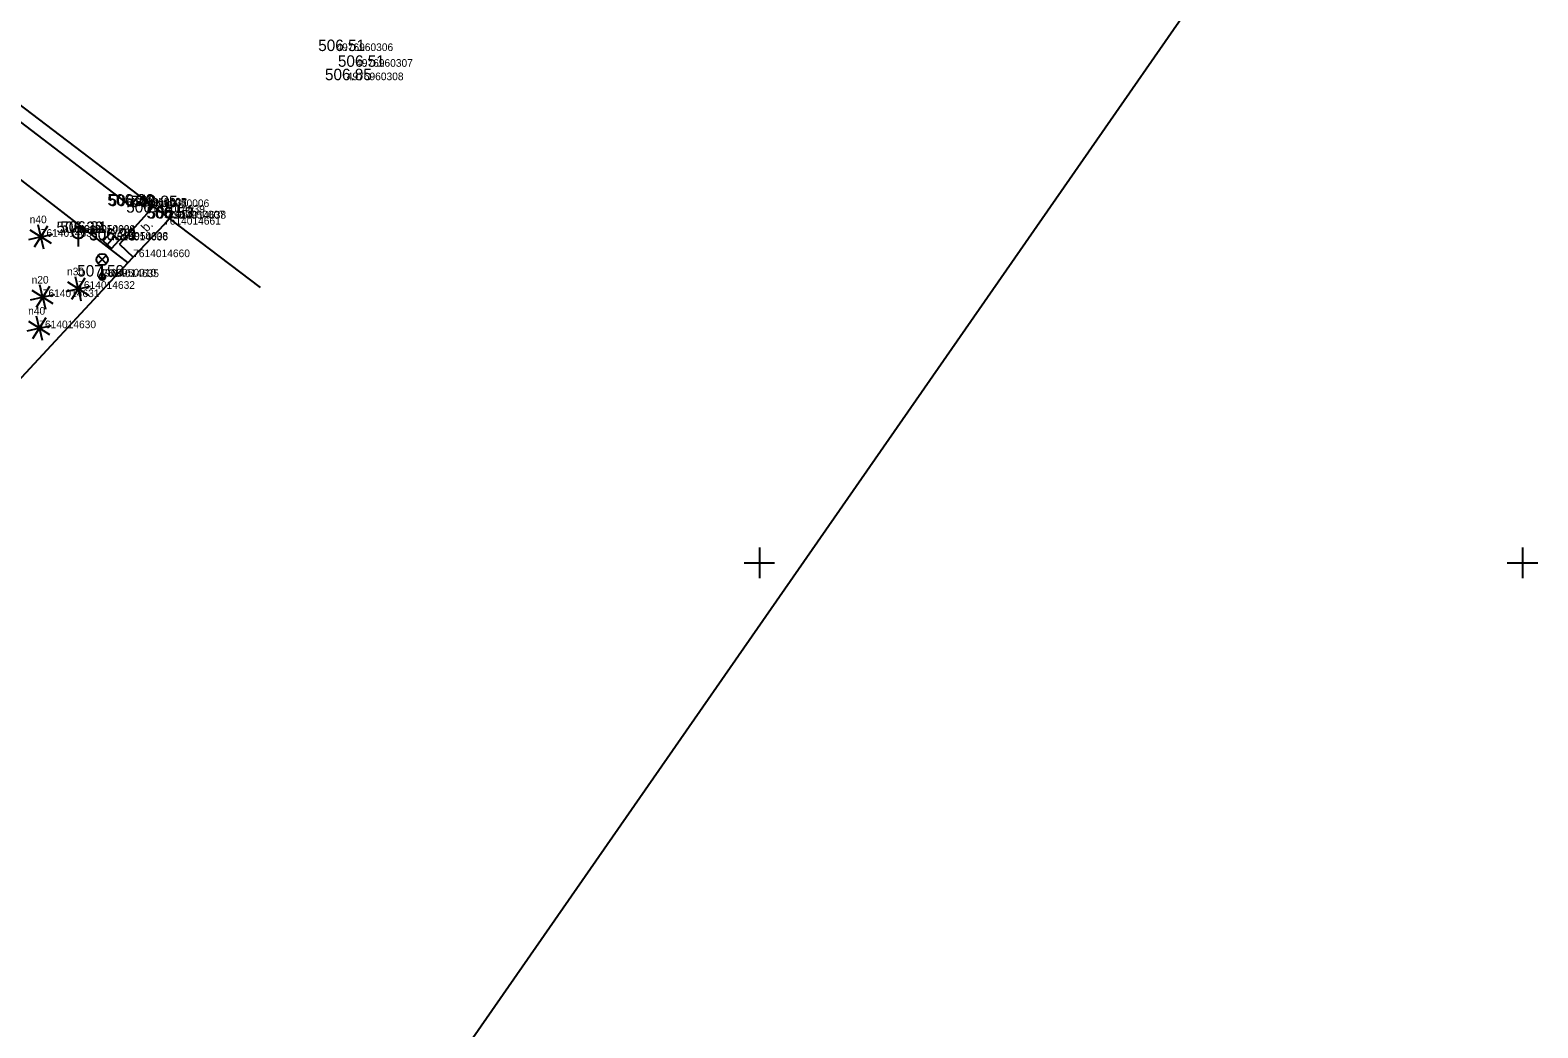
# Model space of a CAD drawing. Extents: x -669251 to -668549, y -1128351 to -1127698.
# Drawn here: x -668647.8 to -668549, y -1128080.5 to -1128015.1 of the extents above; entities that cross this region are included whole.
import ezdxf

# ---------------------------------------------------------------- set-up
doc = ezdxf.new("R2010")
doc.units = 0
for name, color, linetype in [('Vrstva 1', 7, 'Continuous'), ('Vrstva 10', 7, 'Continuous'), ('Vrstva 11', 7, 'Continuous'), ('Vrstva 2', 7, 'Continuous'), ('Vrstva 22', 7, 'Continuous'), ('Vrstva 27', 7, 'Continuous'), ('Vrstva 3', 7, 'Continuous'), ('Vrstva 33', 7, 'Continuous'), ('Vrstva 40', 7, 'Continuous'), ('Vrstva 47', 7, 'Continuous'), ('Vrstva 5', 7, 'Continuous'), ('Vrstva 6', 7, 'Continuous'), ('Vrstva 60', 7, 'Continuous'), ('Vrstva 61', 7, 'Continuous')]:
    doc.layers.add(name, color=color, linetype=linetype)

msp = doc.modelspace()

# ---------------------------------------------------------------- linework, layer by layer
at = {"layer": 'Vrstva 1'}
for p, q in [((-668627.71, -1128016.48), (-668627.71, -1128016.48)), ((-668626.42, -1128017.51), (-668626.42, -1128017.51)), ((-668627.03, -1128018.39), (-668627.03, -1128018.39)), ((-668641.25, -1128026.6), (-668641.25, -1128026.6)), ((-668641.204, -1128026.641), (-668641.204, -1128026.641)), ((-668640.047, -1128027.065), (-668640.047, -1128027.065)), ((-668639.76, -1128026.7), (-668639.76, -1128026.7)), ((-668639.001, -1128027.851), (-668639.001, -1128027.851)), ((-668638.73, -1128027.44), (-668638.73, -1128027.44)), ((-668638.656, -1128027.457), (-668638.656, -1128027.457)), ((-668647.075, -1128028.648), (-668647.075, -1128028.648)), ((-668644.622, -1128028.399), (-668644.622, -1128028.399)), ((-668644.61, -1128028.38), (-668644.61, -1128028.38)), ((-668642.468, -1128028.888), (-668642.468, -1128028.888)), ((-668642.45, -1128028.84), (-668642.45, -1128028.84)), ((-668641.024, -1128029.981), (-668641.024, -1128029.981)), ((-668643.24, -1128031.25), (-668643.24, -1128031.25)), ((-668643.053, -1128031.29), (-668643.053, -1128031.29)), ((-668646.95, -1128032.598), (-668646.95, -1128032.598)), ((-668644.625, -1128032.057), (-668644.625, -1128032.057)), ((-668647.176, -1128034.636), (-668647.176, -1128034.636))]:
    msp.add_line(p, q, dxfattribs=at)
at = {"layer": 'Vrstva 10'}
msp.add_lwpolyline([(-668656.658, -1128018.643), (-668656.296, -1128018.817), (-668648.83, -1128024.582), (-668641.364, -1128030.347)], dxfattribs=at)
at = {"layer": 'Vrstva 11'}
for p, q in [((-668655.655, -1128015.606), (-668641.204, -1128026.641)), ((-668640.662, -1128025.932), (-668641.204, -1128026.641)), ((-668641.93, -1128029.12), (-668639.688, -1128026.673)), ((-668641.93, -1128029.12), (-668641.024, -1128029.981))]:
    msp.add_line(p, q, dxfattribs=at)
at = {"layer": 'Vrstva 22'}
for p, q in [((-668647.083, -1128028.608), (-668647.255, -1128027.854)), ((-668646.641, -1128027.958), (-668647.055, -1128028.614)), ((-668647.869, -1128028.828), (-668647.115, -1128028.656)), ((-668647.109, -1128028.628), (-668647.765, -1128028.214)), ((-668647.095, -1128028.682), (-668647.509, -1128029.338)), ((-668647.067, -1128028.688), (-668646.895, -1128029.442)), ((-668646.385, -1128029.082), (-668647.041, -1128028.668)), ((-668647.035, -1128028.64), (-668646.281, -1128028.468)), ((-668646.958, -1128032.558), (-668647.13, -1128031.804)), ((-668646.516, -1128031.908), (-668646.93, -1128032.564)), ((-668644.659, -1128032.037), (-668645.315, -1128031.623)), ((-668644.633, -1128032.017), (-668644.805, -1128031.263)), ((-668644.191, -1128031.367), (-668644.605, -1128032.023)), ((-668644.585, -1128032.049), (-668643.831, -1128031.877)), ((-668647.744, -1128032.778), (-668646.99, -1128032.606)), ((-668646.984, -1128032.578), (-668647.64, -1128032.164)), ((-668646.97, -1128032.632), (-668647.384, -1128033.288)), ((-668646.942, -1128032.638), (-668646.77, -1128033.392)), ((-668646.26, -1128033.032), (-668646.916, -1128032.618)), ((-668646.91, -1128032.59), (-668646.156, -1128032.418)), ((-668645.419, -1128032.237), (-668644.665, -1128032.065)), ((-668644.645, -1128032.091), (-668645.059, -1128032.747)), ((-668644.617, -1128032.097), (-668644.445, -1128032.851)), ((-668643.935, -1128032.491), (-668644.591, -1128032.077)), ((-668647.184, -1128034.596), (-668647.356, -1128033.842)), ((-668646.742, -1128033.946), (-668647.156, -1128034.602)), ((-668647.97, -1128034.816), (-668647.216, -1128034.644)), ((-668647.21, -1128034.616), (-668647.866, -1128034.202)), ((-668647.196, -1128034.67), (-668647.61, -1128035.326)), ((-668647.168, -1128034.676), (-668646.996, -1128035.43)), ((-668646.486, -1128035.07), (-668647.142, -1128034.656)), ((-668647.136, -1128034.628), (-668646.382, -1128034.456))]:
    msp.add_line(p, q, dxfattribs=at)
for centre in [(-668647.075, -1128028.648), (-668644.625, -1128032.057), (-668646.95, -1128032.598), (-668647.176, -1128034.636)]:
    msp.add_circle(centre, 0.04, dxfattribs=at)
at = {"layer": 'Vrstva 27'}
for p, q in [((-668644.622, -1128028.024), (-668644.622, -1128029.274)), ((-668642.718, -1128029.168), (-668642.218, -1128028.608))]:
    msp.add_line(p, q, dxfattribs=at)
msp.add_lwpolyline([(-668642.439, -1128029.417), (-668641.939, -1128028.858), (-668642.498, -1128028.358), (-668642.998, -1128028.917)], close=True, dxfattribs=at)
msp.add_circle((-668644.622, -1128028.399), 0.375, dxfattribs=at)
at = {"layer": 'Vrstva 33'}
for p, q in [((-668643.318, -1128029.875), (-668642.788, -1128030.405)), ((-668643.318, -1128030.405), (-668642.788, -1128029.875)), ((-668643.053, -1128031.29), (-668643.053, -1128030.515))]:
    msp.add_line(p, q, dxfattribs=at)
for centre, radius in [((-668643.053, -1128030.14), 0.375), ((-668643.053, -1128031.29), 0.2)]:
    msp.add_circle(centre, radius, dxfattribs=at)
for radius in [0.18, 0.16, 0.14, 0.12, 0.1, 0.08, 0.06, 0.04, 0.02]:
    msp.add_arc((-668643.053, -1128031.29), radius, 180, 0, dxfattribs=at)
at = {"layer": 'Vrstva 5'}
for p, q in [((-668662.511, -1128009.321), (-668640.662, -1128025.932)), ((-668640.662, -1128025.932), (-668639.688, -1128026.673)), ((-668639.688, -1128026.673), (-668638.656, -1128027.457)), ((-668639.001, -1128027.851), (-668638.656, -1128027.457)), ((-668638.656, -1128027.457), (-668632.708, -1128031.979)), ((-668641.364, -1128030.347), (-668641.024, -1128029.981)), ((-668652.247, -1128042.052), (-668641.364, -1128030.347))]:
    msp.add_line(p, q, dxfattribs=at)
at = {"layer": 'Vrstva 6'}
msp.add_line((-668639.001, -1128027.851), (-668641.024, -1128029.981), dxfattribs=at)
at = {"layer": 'Vrstva 60'}
msp.add_lwpolyline([(-668788.581, -1128325.447), (-668557.456, -1127992.872), (-668787.384, -1127833.082), (-669018.509, -1128165.657)], close=True, dxfattribs=at)
at = {"layer": 'Vrstva 61'}
for p, q in [((-668600, -1128049), (-668600, -1128051)), ((-668550, -1128049), (-668550, -1128051)), ((-668601, -1128050), (-668599, -1128050)), ((-668551, -1128050), (-668549, -1128050))]:
    msp.add_line(p, q, dxfattribs=at)

# ---------------------------------------------------------------- texts
at = {"layer": 'Vrstva 2'}
for s, p in [('4976960306', (-668627.71, -1128016.48)), ('4976960307', (-668626.42, -1128017.51)), ('4976960308', (-668627.03, -1128018.39)), ('4969950005', (-668641.25, -1128026.6)), ('7614014637', (-668641.204, -1128026.641)), ('7614014639', (-668640.047, -1128027.065)), ('4969950006', (-668639.76, -1128026.7)), ('4969950007', (-668638.73, -1128027.44)), ('7614014638', (-668638.656, -1128027.457)), ('4969950009', (-668644.61, -1128028.38)), ('7614014634', (-668644.622, -1128028.399)), ('7614014661', (-668639.001, -1128027.851)), ('7614014633', (-668647.075, -1128028.648)), ('4969950008', (-668642.45, -1128028.84)), ('7614014636', (-668642.468, -1128028.888)), ('7614014660', (-668641.024, -1128029.981)), ('4969950010', (-668643.24, -1128031.25)), ('7614014635', (-668643.053, -1128031.29)), ('7614014632', (-668644.625, -1128032.057)), ('7614014631', (-668646.95, -1128032.598)), ('7614014630', (-668647.176, -1128034.636))]:
    msp.add_text(s, height=0.5, dxfattribs=at).set_placement(p)
at = {"layer": 'Vrstva 3'}
for s, p in [('506.51 ', (-668628.902, -1128016.48)), ('506.51 ', (-668627.612, -1128017.51)), ('506.85 ', (-668628.459, -1128018.39)), ('506.30 ', (-668642.714, -1128026.6)), ('506.42 ', (-668642.633, -1128026.641)), ('506.35 ', (-668641.189, -1128026.7)), ('506.39 ', (-668641.479, -1128027.065)), ('506.53 ', (-668640.159, -1128027.44)), ('506.57 ', (-668640.085, -1128027.457)), ('506.32 ', (-668646.051, -1128028.399)), ('506.31 ', (-668645.802, -1128028.38)), ('506.20 ', (-668643.914, -1128028.84)), ('506.33 ', (-668643.897, -1128028.888)), ('507.50 ', (-668644.691, -1128031.25))]:
    msp.add_text(s, height=0.75, dxfattribs=at).set_placement(p)
at = {"layer": 'Vrstva 40'}
msp.add_text('b.', height=0.6, rotation=46.47587, dxfattribs=at).set_placement((-668640.139, -1128028.378))
at = {"layer": 'Vrstva 47'}
for s, p in [('n40', (-668647.805, -1128027.762)), ('n30', (-668645.355, -1128031.171)), ('n20', (-668647.68, -1128031.712)), ('n40', (-668647.906, -1128033.75))]:
    msp.add_text(s, height=0.5, dxfattribs=at).set_placement(p)

doc.saveas('drawing.dxf')
